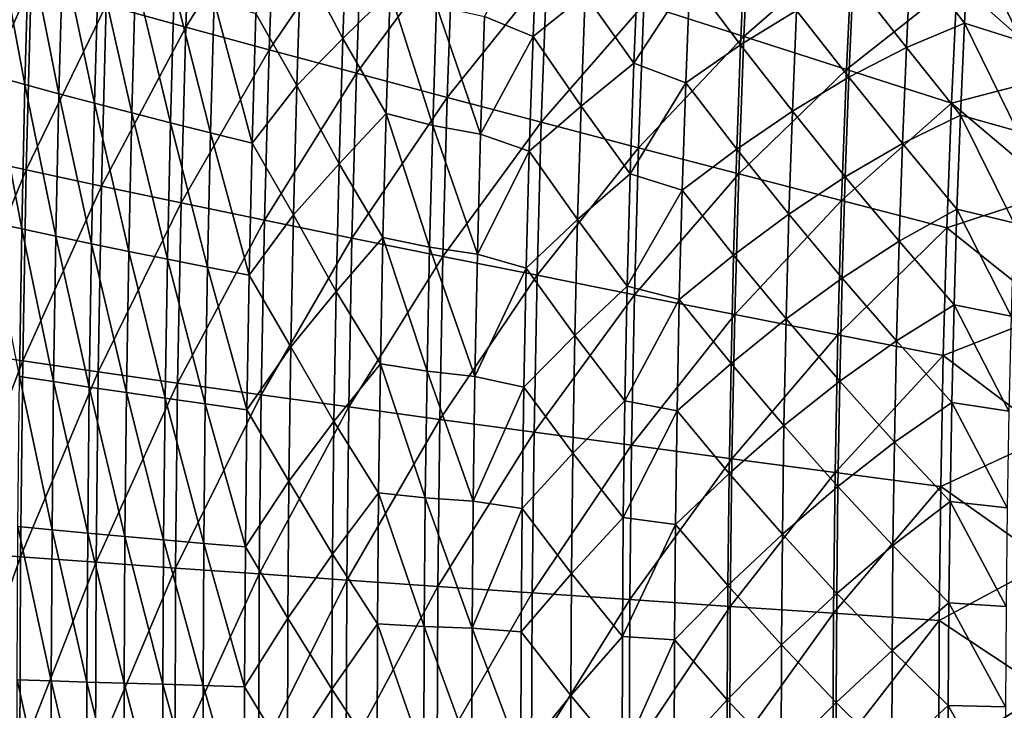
# Model space of a CAD drawing. Header units: millimetres. Extents: x -300 to 300, y -500 to 500.
# Tile 394 of 656: x -256 to -169, y 4 to 66. Entities that reach past the tile are written whole.
import ezdxf

# ---------------------------------------------------------------- set-up
doc = ezdxf.new("R2010")
doc.units = ezdxf.units.MM
doc.header["$LTSCALE"] = 81.481481
doc.layers.add('20', color=7, linetype='CONTINUOUS')
doc.layers.add('22', color=7, linetype='CONTINUOUS')

msp = doc.modelspace()

# ---------------------------------------------------------------- linework, layer by layer
at = {"layer": '20', "color": 7, "linetype": 'CONTINUOUS'}
for points in [[(-241.262, 64.895, 54.519), (-240.714, 80.107, 54.579), (-248.322, 66.847, 52.126), (-241.262, 64.895, 54.519)], [(-241.262, 64.895, 54.519), (-233.311, 77.624, 56.816), (-240.714, 80.107, 54.579), (-241.262, 64.895, 54.519)], [(-233.847, 62.877, 56.757), (-233.311, 77.624, 56.816), (-241.262, 64.895, 54.519), (-233.847, 62.877, 56.757)], [(-233.847, 62.877, 56.757), (-225.574, 75.06, 58.903), (-233.311, 77.624, 56.816), (-233.847, 62.877, 56.757)], [(-191.669, 64.048, 65.854), (-191.109, 75.936, 65.912), (-200.55, 66.909, 64.316), (-191.669, 64.048, 65.854)], [(-191.669, 64.048, 65.854), (-182.014, 72.47, 67.322), (-191.109, 75.936, 65.912), (-191.669, 64.048, 65.854)], [(-226.096, 60.794, 58.845), (-225.574, 75.06, 58.903), (-233.847, 62.877, 56.757), (-226.096, 60.794, 58.845)], [(-226.096, 60.794, 58.845), (-217.522, 72.417, 60.846), (-225.574, 75.06, 58.903), (-226.096, 60.794, 58.845)], [(-218.029, 58.648, 60.79), (-217.522, 72.417, 60.846), (-226.096, 60.794, 58.845), (-218.029, 58.648, 60.79)], [(-218.029, 58.648, 60.79), (-209.174, 69.7, 62.648), (-217.522, 72.417, 60.846), (-218.029, 58.648, 60.79)], [(-182.549, 61.119, 67.266), (-182.014, 72.47, 67.322), (-191.669, 64.048, 65.854), (-182.549, 61.119, 67.266)], [(-182.549, 61.119, 67.266), (-172.701, 68.926, 68.611), (-182.014, 72.47, 67.322), (-182.549, 61.119, 67.266)], [(-261.743, 53.589, 46.811), (-255.008, 68.729, 49.574), (-261.301, 70.541, 46.858), (-261.743, 53.589, 46.811)], [(-163.42, 60.696, 69.762), (-162.882, 70.878, 69.814), (-172.701, 68.926, 68.611), (-163.42, 60.696, 69.762)], [(-209.665, 56.441, 62.594), (-209.174, 69.7, 62.648), (-218.029, 58.648, 60.79), (-209.665, 56.441, 62.594)], [(-209.665, 56.441, 62.594), (-200.55, 66.909, 64.316), (-209.174, 69.7, 62.648), (-209.665, 56.441, 62.594)], [(-255.445, 52.206, 49.526), (-255.008, 68.729, 49.574), (-261.743, 53.589, 46.811), (-255.445, 52.206, 49.526)], [(-255.445, 52.206, 49.526), (-248.322, 66.847, 52.126), (-255.008, 68.729, 49.574), (-255.445, 52.206, 49.526)], [(-173.211, 58.126, 68.559), (-172.701, 68.926, 68.611), (-182.549, 61.119, 67.266), (-173.211, 58.126, 68.559)], [(-173.211, 58.126, 68.559), (-163.42, 60.696, 69.762), (-172.701, 68.926, 68.611), (-173.211, 58.126, 68.559)], [(-248.752, 50.77, 52.078), (-248.322, 66.847, 52.126), (-255.445, 52.206, 49.526), (-248.752, 50.77, 52.078)], [(-248.752, 50.77, 52.078), (-241.262, 64.895, 54.519), (-248.322, 66.847, 52.126), (-248.752, 50.77, 52.078)], [(-201.023, 54.177, 64.264), (-200.55, 66.909, 64.316), (-209.665, 56.441, 62.594), (-201.023, 54.177, 64.264)], [(-201.023, 54.177, 64.264), (-191.669, 64.048, 65.854), (-200.55, 66.909, 64.316), (-201.023, 54.177, 64.264)], [(-241.684, 49.282, 54.471), (-241.262, 64.895, 54.519), (-248.752, 50.77, 52.078), (-241.684, 49.282, 54.471)], [(-241.684, 49.282, 54.471), (-233.847, 62.877, 56.757), (-241.262, 64.895, 54.519), (-241.684, 49.282, 54.471)], [(-192.123, 51.856, 65.805), (-191.669, 64.048, 65.854), (-201.023, 54.177, 64.264), (-192.123, 51.856, 65.805)], [(-192.123, 51.856, 65.805), (-182.549, 61.119, 67.266), (-191.669, 64.048, 65.854), (-192.123, 51.856, 65.805)], [(-234.259, 47.744, 56.71), (-233.847, 62.877, 56.757), (-241.684, 49.282, 54.471), (-234.259, 47.744, 56.71)], [(-234.259, 47.744, 56.71), (-226.096, 60.794, 58.845), (-233.847, 62.877, 56.757), (-234.259, 47.744, 56.71)], [(-226.498, 46.158, 58.8), (-226.096, 60.794, 58.845), (-234.259, 47.744, 56.71), (-226.498, 46.158, 58.8)], [(-226.498, 46.158, 58.8), (-218.029, 58.648, 60.79), (-226.096, 60.794, 58.845), (-226.498, 46.158, 58.8)], [(-182.984, 49.481, 67.22), (-182.549, 61.119, 67.266), (-192.123, 51.856, 65.805), (-182.984, 49.481, 67.22)], [(-182.984, 49.481, 67.22), (-173.211, 58.126, 68.559), (-182.549, 61.119, 67.266), (-182.984, 49.481, 67.22)], [(-163.866, 50.254, 69.717), (-163.42, 60.696, 69.762), (-173.211, 58.126, 68.559), (-163.866, 50.254, 69.717)], [(-218.419, 44.524, 60.745), (-218.029, 58.648, 60.79), (-226.498, 46.158, 58.8), (-218.419, 44.524, 60.745)], [(-218.419, 44.524, 60.745), (-209.665, 56.441, 62.594), (-218.029, 58.648, 60.79), (-218.419, 44.524, 60.745)], [(-173.625, 47.054, 68.516), (-173.211, 58.126, 68.559), (-182.984, 49.481, 67.22), (-173.625, 47.054, 68.516)], [(-173.625, 47.054, 68.516), (-163.866, 50.254, 69.717), (-173.211, 58.126, 68.559), (-173.625, 47.054, 68.516)], [(-210.043, 42.845, 62.551), (-209.665, 56.441, 62.594), (-218.419, 44.524, 60.745), (-210.043, 42.845, 62.551)], [(-210.043, 42.845, 62.551), (-201.023, 54.177, 64.264), (-209.665, 56.441, 62.594), (-210.043, 42.845, 62.551)], [(-262.055, 36.184, 46.776), (-255.445, 52.206, 49.526), (-261.743, 53.589, 46.811), (-262.055, 36.184, 46.776)], [(-201.388, 41.122, 64.223), (-201.023, 54.177, 64.264), (-210.043, 42.845, 62.551), (-201.388, 41.122, 64.223)], [(-201.388, 41.122, 64.223), (-192.123, 51.856, 65.805), (-201.023, 54.177, 64.264), (-201.388, 41.122, 64.223)], [(-255.753, 35.246, 49.491), (-255.445, 52.206, 49.526), (-262.055, 36.184, 46.776), (-255.753, 35.246, 49.491)], [(-255.753, 35.246, 49.491), (-248.752, 50.77, 52.078), (-255.445, 52.206, 49.526), (-255.753, 35.246, 49.491)], [(-192.473, 39.357, 65.766), (-192.123, 51.856, 65.805), (-201.388, 41.122, 64.223), (-192.473, 39.357, 65.766)], [(-192.473, 39.357, 65.766), (-182.984, 49.481, 67.22), (-192.123, 51.856, 65.805), (-192.473, 39.357, 65.766)], [(-249.056, 34.273, 52.043), (-248.752, 50.77, 52.078), (-255.753, 35.246, 49.491), (-249.056, 34.273, 52.043)], [(-249.056, 34.273, 52.043), (-241.684, 49.282, 54.471), (-248.752, 50.77, 52.078), (-249.056, 34.273, 52.043)], [(-164.219, 39.551, 69.681), (-163.866, 50.254, 69.717), (-173.625, 47.054, 68.516), (-164.219, 39.551, 69.681)], [(-241.982, 33.265, 54.436), (-241.684, 49.282, 54.471), (-249.056, 34.273, 52.043), (-241.982, 33.265, 54.436)], [(-241.982, 33.265, 54.436), (-234.259, 47.744, 56.71), (-241.684, 49.282, 54.471), (-241.982, 33.265, 54.436)], [(-183.319, 37.552, 67.184), (-182.984, 49.481, 67.22), (-192.473, 39.357, 65.766), (-183.319, 37.552, 67.184)], [(-183.319, 37.552, 67.184), (-173.625, 47.054, 68.516), (-182.984, 49.481, 67.22), (-183.319, 37.552, 67.184)], [(-234.551, 32.223, 56.676), (-234.259, 47.744, 56.71), (-241.982, 33.265, 54.436), (-234.551, 32.223, 56.676)], [(-234.551, 32.223, 56.676), (-226.498, 46.158, 58.8), (-234.259, 47.744, 56.71), (-234.551, 32.223, 56.676)], [(-173.944, 35.707, 68.482), (-173.625, 47.054, 68.516), (-183.319, 37.552, 67.184), (-173.944, 35.707, 68.482)], [(-173.944, 35.707, 68.482), (-164.219, 39.551, 69.681), (-173.625, 47.054, 68.516), (-173.944, 35.707, 68.482)], [(-226.783, 31.149, 58.766), (-226.498, 46.158, 58.8), (-234.551, 32.223, 56.676), (-226.783, 31.149, 58.766)], [(-226.783, 31.149, 58.766), (-218.419, 44.524, 60.745), (-226.498, 46.158, 58.8), (-226.783, 31.149, 58.766)], [(-218.696, 30.044, 60.713), (-218.419, 44.524, 60.745), (-226.783, 31.149, 58.766), (-218.696, 30.044, 60.713)], [(-218.696, 30.044, 60.713), (-210.043, 42.845, 62.551), (-218.419, 44.524, 60.745), (-218.696, 30.044, 60.713)], [(-210.311, 28.908, 62.52), (-210.043, 42.845, 62.551), (-218.696, 30.044, 60.713), (-210.311, 28.908, 62.52)], [(-210.311, 28.908, 62.52), (-201.388, 41.122, 64.223), (-210.043, 42.845, 62.551), (-210.311, 28.908, 62.52)], [(-201.646, 27.743, 64.193), (-201.388, 41.122, 64.223), (-210.311, 28.908, 62.52), (-201.646, 27.743, 64.193)], [(-201.646, 27.743, 64.193), (-192.473, 39.357, 65.766), (-201.388, 41.122, 64.223), (-201.646, 27.743, 64.193)], [(-164.482, 28.584, 69.653), (-164.219, 39.551, 69.681), (-173.944, 35.707, 68.482), (-164.482, 28.584, 69.653)], [(-192.722, 26.55, 65.737), (-192.473, 39.357, 65.766), (-201.646, 27.743, 64.193), (-192.722, 26.55, 65.737)], [(-192.722, 26.55, 65.737), (-183.319, 37.552, 67.184), (-192.473, 39.357, 65.766), (-192.722, 26.55, 65.737)], [(-183.557, 25.33, 67.157), (-183.319, 37.552, 67.184), (-192.722, 26.55, 65.737), (-183.557, 25.33, 67.157)], [(-183.557, 25.33, 67.157), (-173.944, 35.707, 68.482), (-183.319, 37.552, 67.184), (-183.557, 25.33, 67.157)], [(-262.24, 18.323, 46.755), (-255.753, 35.246, 49.491), (-262.055, 36.184, 46.776), (-262.24, 18.323, 46.755)], [(-255.937, 17.846, 49.47), (-255.753, 35.246, 49.491), (-262.24, 18.323, 46.755), (-255.937, 17.846, 49.47)], [(-255.937, 17.846, 49.47), (-249.056, 34.273, 52.043), (-255.753, 35.246, 49.491), (-255.937, 17.846, 49.47)], [(-174.171, 24.084, 68.457), (-173.944, 35.707, 68.482), (-183.557, 25.33, 67.157), (-174.171, 24.084, 68.457)], [(-174.171, 24.084, 68.457), (-164.482, 28.584, 69.653), (-173.944, 35.707, 68.482), (-174.171, 24.084, 68.457)], [(-249.236, 17.351, 52.022), (-249.056, 34.273, 52.043), (-255.937, 17.846, 49.47), (-249.236, 17.351, 52.022)], [(-249.236, 17.351, 52.022), (-241.982, 33.265, 54.436), (-249.056, 34.273, 52.043), (-249.236, 17.351, 52.022)], [(-242.159, 16.839, 54.415), (-241.982, 33.265, 54.436), (-249.236, 17.351, 52.022), (-242.159, 16.839, 54.415)], [(-242.159, 16.839, 54.415), (-234.551, 32.223, 56.676), (-241.982, 33.265, 54.436), (-242.159, 16.839, 54.415)], [(-234.725, 16.31, 56.655), (-234.551, 32.223, 56.676), (-242.159, 16.839, 54.415), (-234.725, 16.31, 56.655)], [(-234.725, 16.31, 56.655), (-226.783, 31.149, 58.766), (-234.551, 32.223, 56.676), (-234.725, 16.31, 56.655)], [(-226.952, 15.764, 58.746), (-226.783, 31.149, 58.766), (-234.725, 16.31, 56.655), (-226.952, 15.764, 58.746)], [(-226.952, 15.764, 58.746), (-218.696, 30.044, 60.713), (-226.783, 31.149, 58.766), (-226.952, 15.764, 58.746)], [(-218.86, 15.204, 60.693), (-218.696, 30.044, 60.713), (-226.952, 15.764, 58.746), (-218.86, 15.204, 60.693)], [(-218.86, 15.204, 60.693), (-210.311, 28.908, 62.52), (-218.696, 30.044, 60.713), (-218.86, 15.204, 60.693)], [(-210.47, 14.627, 62.501), (-210.311, 28.908, 62.52), (-218.86, 15.204, 60.693), (-210.47, 14.627, 62.501)], [(-210.47, 14.627, 62.501), (-201.646, 27.743, 64.193), (-210.311, 28.908, 62.52), (-210.47, 14.627, 62.501)], [(-164.656, 17.352, 69.634), (-164.482, 28.584, 69.653), (-174.171, 24.084, 68.457), (-164.656, 17.352, 69.634)], [(-201.8, 14.037, 64.175), (-201.646, 27.743, 64.193), (-210.47, 14.627, 62.501), (-201.8, 14.037, 64.175)], [(-201.8, 14.037, 64.175), (-192.722, 26.55, 65.737), (-201.646, 27.743, 64.193), (-201.8, 14.037, 64.175)], [(-192.869, 13.432, 65.72), (-192.722, 26.55, 65.737), (-201.8, 14.037, 64.175), (-192.869, 13.432, 65.72)], [(-192.869, 13.432, 65.72), (-183.557, 25.33, 67.157), (-192.722, 26.55, 65.737), (-192.869, 13.432, 65.72)], [(-183.698, 12.814, 67.141), (-183.557, 25.33, 67.157), (-192.869, 13.432, 65.72), (-183.698, 12.814, 67.141)], [(-183.698, 12.814, 67.141), (-174.171, 24.084, 68.457), (-183.557, 25.33, 67.157), (-183.698, 12.814, 67.141)], [(-174.305, 12.182, 68.442), (-174.171, 24.084, 68.457), (-183.698, 12.814, 67.141), (-174.305, 12.182, 68.442)], [(-174.305, 12.182, 68.442), (-164.656, 17.352, 69.634), (-174.171, 24.084, 68.457), (-174.305, 12.182, 68.442)], [(-262.301, 0, 46.748), (-255.937, 17.846, 49.47), (-262.24, 18.323, 46.755), (-262.301, 0, 46.748)], [(-255.997, 0, 49.463), (-255.937, 17.846, 49.47), (-262.301, 0, 46.748), (-255.997, 0, 49.463)], [(-255.997, 0, 49.463), (-249.236, 17.351, 52.022), (-255.937, 17.846, 49.47), (-255.997, 0, 49.463)], [(-249.296, 0, 52.014), (-249.236, 17.351, 52.022), (-255.997, 0, 49.463), (-249.296, 0, 52.014)], [(-249.296, 0, 52.014), (-242.159, 16.839, 54.415), (-249.236, 17.351, 52.022), (-249.296, 0, 52.014)], [(-242.218, 0, 54.408), (-242.159, 16.839, 54.415), (-249.296, 0, 52.014), (-242.218, 0, 54.408)], [(-242.218, 0, 54.408), (-234.725, 16.31, 56.655), (-242.159, 16.839, 54.415), (-242.218, 0, 54.408)], [(-164.742, 5.851, 69.625), (-164.656, 17.352, 69.634), (-174.305, 12.182, 68.442), (-164.742, 5.851, 69.625)], [(-234.782, 0, 56.648), (-234.725, 16.31, 56.655), (-242.218, 0, 54.408), (-234.782, 0, 56.648)], [(-234.782, 0, 56.648), (-226.952, 15.764, 58.746), (-234.725, 16.31, 56.655), (-234.782, 0, 56.648)], [(-227.008, 0, 58.739), (-226.952, 15.764, 58.746), (-234.782, 0, 56.648), (-227.008, 0, 58.739)], [(-227.008, 0, 58.739), (-218.86, 15.204, 60.693), (-226.952, 15.764, 58.746), (-227.008, 0, 58.739)], [(-218.915, 0, 60.686), (-218.86, 15.204, 60.693), (-227.008, 0, 58.739), (-218.915, 0, 60.686)], [(-218.915, 0, 60.686), (-210.47, 14.627, 62.501), (-218.86, 15.204, 60.693), (-218.915, 0, 60.686)], [(-210.523, 0, 62.494), (-210.47, 14.627, 62.501), (-218.915, 0, 60.686), (-210.523, 0, 62.494)], [(-210.523, 0, 62.494), (-201.8, 14.037, 64.175), (-210.47, 14.627, 62.501), (-210.523, 0, 62.494)], [(-201.851, 0, 64.169), (-201.8, 14.037, 64.175), (-210.523, 0, 62.494), (-201.851, 0, 64.169)], [(-201.851, 0, 64.169), (-192.869, 13.432, 65.72), (-201.8, 14.037, 64.175), (-201.851, 0, 64.169)], [(-192.918, 0, 65.714), (-192.869, 13.432, 65.72), (-201.851, 0, 64.169), (-192.918, 0, 65.714)], [(-192.918, 0, 65.714), (-183.698, 12.814, 67.141), (-192.869, 13.432, 65.72), (-192.918, 0, 65.714)], [(-183.745, 0, 67.135), (-183.698, 12.814, 67.141), (-192.918, 0, 65.714), (-183.745, 0, 67.135)], [(-183.745, 0, 67.135), (-174.305, 12.182, 68.442), (-183.698, 12.814, 67.141), (-183.745, 0, 67.135)], [(-174.35, 0, 68.437), (-174.305, 12.182, 68.442), (-183.745, 0, 67.135), (-174.35, 0, 68.437)], [(-174.35, 0, 68.437), (-164.742, 5.851, 69.625), (-174.305, 12.182, 68.442), (-174.35, 0, 68.437)], [(-164.742, -5.851, 69.625), (-164.742, 5.851, 69.625), (-174.35, 0, 68.437), (-164.742, -5.851, 69.625)]]:
    msp.add_3dface(points, dxfattribs=at)
at = {"layer": '22', "color": 7, "linetype": 'CONTINUOUS'}
for points in [[(-231.033, 70.976, 41.91), (-226.925, 74.805, 43.04), (-227.317, 63.889, 42.998), (-231.033, 70.976, 41.91)], [(-226.925, 74.805, 43.04), (-223.104, 68.039, 44.09), (-227.317, 63.889, 42.998), (-226.925, 74.805, 43.04)], [(-210, 74.04, 47.132), (-210.399, 64.047, 47.089), (-214.718, 65.851, 46.128), (-210, 74.04, 47.132)], [(-210, 74.04, 47.132), (-205.771, 67.785, 48.037), (-210.399, 64.047, 47.089), (-210, 74.04, 47.132)], [(-258.447, 60.606, 31.71), (-258.1, 73.357, 31.744), (-255.564, 59.801, 33.091), (-258.447, 60.606, 31.71)], [(-255.564, 59.801, 33.091), (-258.1, 73.357, 31.744), (-255.218, 72.386, 33.125), (-255.564, 59.801, 33.091)], [(-171.637, 73.297, 53.614), (-172.055, 65.257, 53.573), (-176.817, 71.444, 52.914), (-171.637, 73.297, 53.614)], [(-171.637, 73.297, 53.614), (-166.997, 63.649, 54.222), (-172.055, 65.257, 53.573), (-171.637, 73.297, 53.614)], [(-166.588, 71.49, 54.262), (-166.997, 63.649, 54.222), (-171.637, 73.297, 53.614), (-166.588, 71.49, 54.262)], [(-255.564, 59.801, 33.091), (-255.218, 72.386, 33.125), (-252.537, 58.977, 34.441), (-255.564, 59.801, 33.091)], [(-252.537, 58.977, 34.441), (-255.218, 72.386, 33.125), (-252.192, 71.393, 34.476), (-252.537, 58.977, 34.441)], [(-191.55, 72.4, 50.646), (-191.95, 63.318, 50.603), (-196.454, 69.312, 49.804), (-191.55, 72.4, 50.646)], [(-191.55, 72.4, 50.646), (-186.983, 66.385, 51.409), (-191.95, 63.318, 50.603), (-191.55, 72.4, 50.646)], [(-252.537, 58.977, 34.441), (-252.192, 71.393, 34.476), (-249.368, 58.134, 35.761), (-252.537, 58.977, 34.441)], [(-249.368, 58.134, 35.761), (-252.192, 71.393, 34.476), (-249.026, 70.376, 35.796), (-249.368, 58.134, 35.761)], [(-231.399, 59.706, 41.87), (-235.042, 66.092, 40.741), (-231.033, 70.976, 41.91), (-231.399, 59.706, 41.87)], [(-231.399, 59.706, 41.87), (-231.033, 70.976, 41.91), (-227.317, 63.889, 42.998), (-231.399, 59.706, 41.87)], [(-201.04, 71.309, 48.951), (-201.429, 61.684, 48.909), (-205.771, 67.785, 48.037), (-201.04, 71.309, 48.951)], [(-201.04, 71.309, 48.951), (-196.454, 69.312, 49.804), (-201.429, 61.684, 48.909), (-201.04, 71.309, 48.951)], [(-176.817, 71.444, 52.914), (-177.221, 63.08, 52.873), (-181.936, 69.114, 52.179), (-176.817, 71.444, 52.914)], [(-176.817, 71.444, 52.914), (-172.055, 65.257, 53.573), (-177.221, 63.08, 52.873), (-176.817, 71.444, 52.914)], [(-249.368, 58.134, 35.761), (-249.026, 70.376, 35.796), (-246.064, 57.273, 37.048), (-249.368, 58.134, 35.761)], [(-246.064, 57.273, 37.048), (-249.026, 70.376, 35.796), (-245.723, 69.338, 37.084), (-246.064, 57.273, 37.048)], [(-246.064, 57.273, 37.048), (-245.723, 69.338, 37.084), (-242.627, 56.394, 38.302), (-246.064, 57.273, 37.048)], [(-242.627, 56.394, 38.302), (-245.723, 69.338, 37.084), (-242.289, 68.277, 38.338), (-242.627, 56.394, 38.302)], [(-196.454, 69.312, 49.804), (-196.83, 59.95, 49.763), (-201.429, 61.684, 48.909), (-196.454, 69.312, 49.804)], [(-196.454, 69.312, 49.804), (-191.95, 63.318, 50.603), (-196.83, 59.95, 49.763), (-196.454, 69.312, 49.804)], [(-242.627, 56.394, 38.302), (-242.289, 68.277, 38.338), (-239.062, 55.497, 39.521), (-242.627, 56.394, 38.302)], [(-239.062, 55.497, 39.521), (-242.289, 68.277, 38.338), (-238.727, 67.195, 39.557), (-239.062, 55.497, 39.521)], [(-181.936, 69.114, 52.179), (-182.321, 60.442, 52.139), (-186.983, 66.385, 51.409), (-181.936, 69.114, 52.179)], [(-181.936, 69.114, 52.179), (-177.221, 63.08, 52.873), (-182.321, 60.442, 52.139), (-181.936, 69.114, 52.179)], [(-223.104, 68.039, 44.09), (-223.457, 57.226, 44.051), (-227.317, 63.889, 42.998), (-223.104, 68.039, 44.09)], [(-223.104, 68.039, 44.09), (-219.317, 56.157, 45.088), (-223.457, 57.226, 44.051), (-223.104, 68.039, 44.09)], [(-218.969, 66.771, 45.127), (-219.317, 56.157, 45.088), (-223.104, 68.039, 44.09), (-218.969, 66.771, 45.127)], [(-205.771, 67.785, 48.037), (-206.134, 57.882, 47.998), (-210.399, 64.047, 47.089), (-205.771, 67.785, 48.037)], [(-205.771, 67.785, 48.037), (-201.429, 61.684, 48.909), (-206.134, 57.882, 47.998), (-205.771, 67.785, 48.037)], [(-239.062, 55.497, 39.521), (-238.727, 67.195, 39.557), (-235.373, 54.584, 40.704), (-239.062, 55.497, 39.521)], [(-235.373, 54.584, 40.704), (-238.727, 67.195, 39.557), (-235.042, 66.092, 40.741), (-235.373, 54.584, 40.704)], [(-218.969, 66.771, 45.127), (-215.065, 55.384, 46.089), (-219.317, 56.157, 45.088), (-218.969, 66.771, 45.127)], [(-214.718, 65.851, 46.128), (-215.065, 55.384, 46.089), (-218.969, 66.771, 45.127), (-214.718, 65.851, 46.128)], [(-235.373, 54.584, 40.704), (-235.042, 66.092, 40.741), (-231.399, 59.706, 41.87), (-235.373, 54.584, 40.704)], [(-214.718, 65.851, 46.128), (-210.399, 64.047, 47.089), (-215.065, 55.384, 46.089), (-214.718, 65.851, 46.128)], [(-186.983, 66.385, 51.409), (-187.348, 57.417, 51.37), (-191.95, 63.318, 50.603), (-186.983, 66.385, 51.409)], [(-186.983, 66.385, 51.409), (-182.321, 60.442, 52.139), (-187.348, 57.417, 51.37), (-186.983, 66.385, 51.409)], [(-172.055, 65.257, 53.573), (-172.418, 57.063, 53.535), (-177.221, 63.08, 52.873), (-172.055, 65.257, 53.573)], [(-172.055, 65.257, 53.573), (-167.353, 55.657, 54.186), (-172.418, 57.063, 53.535), (-172.055, 65.257, 53.573)], [(-166.997, 63.649, 54.222), (-167.353, 55.657, 54.186), (-172.055, 65.257, 53.573), (-166.997, 63.649, 54.222)], [(-231.399, 59.706, 41.87), (-227.317, 63.889, 42.998), (-227.641, 52.76, 42.961), (-231.399, 59.706, 41.87)], [(-227.317, 63.889, 42.998), (-223.457, 57.226, 44.051), (-227.641, 52.76, 42.961), (-227.317, 63.889, 42.998)], [(-210.399, 64.047, 47.089), (-210.734, 53.861, 47.052), (-215.065, 55.384, 46.089), (-210.399, 64.047, 47.089)], [(-210.399, 64.047, 47.089), (-206.134, 57.882, 47.998), (-210.734, 53.861, 47.052), (-210.399, 64.047, 47.089)], [(-191.95, 63.318, 50.603), (-192.292, 54.061, 50.567), (-196.83, 59.95, 49.763), (-191.95, 63.318, 50.603)], [(-191.95, 63.318, 50.603), (-187.348, 57.417, 51.37), (-192.292, 54.061, 50.567), (-191.95, 63.318, 50.603)], [(-177.221, 63.08, 52.873), (-177.568, 54.555, 52.837), (-182.321, 60.442, 52.139), (-177.221, 63.08, 52.873)], [(-177.221, 63.08, 52.873), (-172.418, 57.063, 53.535), (-177.568, 54.555, 52.837), (-177.221, 63.08, 52.873)], [(-201.429, 61.684, 48.909), (-201.757, 51.873, 48.873), (-206.134, 57.882, 47.998), (-201.429, 61.684, 48.909)], [(-201.429, 61.684, 48.909), (-196.83, 59.95, 49.763), (-201.757, 51.873, 48.873), (-201.429, 61.684, 48.909)], [(-258.722, 47.596, 31.683), (-258.447, 60.606, 31.71), (-255.839, 46.961, 33.063), (-258.722, 47.596, 31.683)], [(-255.839, 46.961, 33.063), (-258.447, 60.606, 31.71), (-255.564, 59.801, 33.091), (-255.839, 46.961, 33.063)], [(-182.321, 60.442, 52.139), (-182.65, 51.605, 52.104), (-187.348, 57.417, 51.37), (-182.321, 60.442, 52.139)], [(-182.321, 60.442, 52.139), (-177.568, 54.555, 52.837), (-182.65, 51.605, 52.104), (-182.321, 60.442, 52.139)], [(-255.839, 46.961, 33.063), (-255.564, 59.801, 33.091), (-252.81, 46.311, 34.413), (-255.839, 46.961, 33.063)], [(-252.81, 46.311, 34.413), (-255.564, 59.801, 33.091), (-252.537, 58.977, 34.441), (-252.81, 46.311, 34.413)], [(-231.697, 48.214, 41.836), (-235.373, 54.584, 40.704), (-231.399, 59.706, 41.87), (-231.697, 48.214, 41.836)], [(-231.697, 48.214, 41.836), (-231.399, 59.706, 41.87), (-227.641, 52.76, 42.961), (-231.697, 48.214, 41.836)], [(-196.83, 59.95, 49.763), (-197.147, 50.41, 49.728), (-201.757, 51.873, 48.873), (-196.83, 59.95, 49.763)], [(-196.83, 59.95, 49.763), (-192.292, 54.061, 50.567), (-197.147, 50.41, 49.728), (-196.83, 59.95, 49.763)], [(-252.81, 46.311, 34.413), (-252.537, 58.977, 34.441), (-249.641, 45.647, 35.732), (-252.81, 46.311, 34.413)], [(-249.641, 45.647, 35.732), (-252.537, 58.977, 34.441), (-249.368, 58.134, 35.761), (-249.641, 45.647, 35.732)], [(-249.641, 45.647, 35.732), (-249.368, 58.134, 35.761), (-246.334, 44.969, 37.018), (-249.641, 45.647, 35.732)], [(-246.334, 44.969, 37.018), (-249.368, 58.134, 35.761), (-246.064, 57.273, 37.048), (-246.334, 44.969, 37.018)], [(-206.134, 57.882, 47.998), (-206.434, 47.79, 47.964), (-210.734, 53.861, 47.052), (-206.134, 57.882, 47.998)], [(-206.134, 57.882, 47.998), (-201.757, 51.873, 48.873), (-206.434, 47.79, 47.964), (-206.134, 57.882, 47.998)], [(-246.334, 44.969, 37.018), (-246.064, 57.273, 37.048), (-242.895, 44.276, 38.272), (-246.334, 44.969, 37.018)], [(-242.895, 44.276, 38.272), (-246.064, 57.273, 37.048), (-242.627, 56.394, 38.302), (-242.895, 44.276, 38.272)], [(-223.457, 57.226, 44.051), (-223.743, 46.203, 44.019), (-227.641, 52.76, 42.961), (-223.457, 57.226, 44.051)], [(-223.457, 57.226, 44.051), (-219.6, 45.339, 45.056), (-223.743, 46.203, 44.019), (-223.457, 57.226, 44.051)], [(-219.317, 56.157, 45.088), (-219.6, 45.339, 45.056), (-223.457, 57.226, 44.051), (-219.317, 56.157, 45.088)], [(-187.348, 57.417, 51.37), (-187.654, 48.279, 51.337), (-192.292, 54.061, 50.567), (-187.348, 57.417, 51.37)], [(-187.348, 57.417, 51.37), (-182.65, 51.605, 52.104), (-187.654, 48.279, 51.337), (-187.348, 57.417, 51.37)], [(-172.418, 57.063, 53.535), (-172.728, 48.714, 53.503), (-177.568, 54.555, 52.837), (-172.418, 57.063, 53.535)], [(-172.418, 57.063, 53.535), (-167.657, 47.515, 54.155), (-172.728, 48.714, 53.503), (-172.418, 57.063, 53.535)], [(-167.353, 55.657, 54.186), (-167.657, 47.515, 54.155), (-172.418, 57.063, 53.535), (-167.353, 55.657, 54.186)], [(-242.895, 44.276, 38.272), (-242.627, 56.394, 38.302), (-239.328, 43.57, 39.491), (-242.895, 44.276, 38.272)], [(-239.328, 43.57, 39.491), (-242.627, 56.394, 38.302), (-239.062, 55.497, 39.521), (-239.328, 43.57, 39.491)], [(-219.317, 56.157, 45.088), (-215.346, 44.716, 46.057), (-219.6, 45.339, 45.056), (-219.317, 56.157, 45.088)], [(-215.065, 55.384, 46.089), (-215.346, 44.716, 46.057), (-219.317, 56.157, 45.088), (-215.065, 55.384, 46.089)], [(-239.328, 43.57, 39.491), (-239.062, 55.497, 39.521), (-235.637, 42.851, 40.675), (-239.328, 43.57, 39.491)], [(-235.637, 42.851, 40.675), (-239.062, 55.497, 39.521), (-235.373, 54.584, 40.704), (-235.637, 42.851, 40.675)], [(-215.065, 55.384, 46.089), (-210.734, 53.861, 47.052), (-215.346, 44.716, 46.057), (-215.065, 55.384, 46.089)], [(-235.637, 42.851, 40.675), (-235.373, 54.584, 40.704), (-231.697, 48.214, 41.836), (-235.637, 42.851, 40.675)], [(-177.568, 54.555, 52.837), (-177.861, 45.87, 52.805), (-182.65, 51.605, 52.104), (-177.568, 54.555, 52.837)], [(-177.568, 54.555, 52.837), (-172.728, 48.714, 53.503), (-177.861, 45.87, 52.805), (-177.568, 54.555, 52.837)], [(-210.734, 53.861, 47.052), (-211.007, 43.48, 47.021), (-215.346, 44.716, 46.057), (-210.734, 53.861, 47.052)], [(-210.734, 53.861, 47.052), (-206.434, 47.79, 47.964), (-211.007, 43.48, 47.021), (-210.734, 53.861, 47.052)], [(-192.292, 54.061, 50.567), (-192.575, 44.63, 50.535), (-197.147, 50.41, 49.728), (-192.292, 54.061, 50.567)], [(-192.292, 54.061, 50.567), (-187.654, 48.279, 51.337), (-192.575, 44.63, 50.535), (-192.292, 54.061, 50.567)], [(-231.697, 48.214, 41.836), (-227.641, 52.76, 42.961), (-227.899, 41.416, 42.932), (-231.697, 48.214, 41.836)], [(-227.641, 52.76, 42.961), (-223.743, 46.203, 44.019), (-227.899, 41.416, 42.932), (-227.641, 52.76, 42.961)], [(-201.757, 51.873, 48.873), (-202.023, 41.876, 48.843), (-206.434, 47.79, 47.964), (-201.757, 51.873, 48.873)], [(-201.757, 51.873, 48.873), (-197.147, 50.41, 49.728), (-202.023, 41.876, 48.843), (-201.757, 51.873, 48.873)], [(-182.65, 51.605, 52.104), (-182.922, 42.6, 52.074), (-187.654, 48.279, 51.337), (-182.65, 51.605, 52.104)], [(-182.65, 51.605, 52.104), (-177.861, 45.87, 52.805), (-182.922, 42.6, 52.074), (-182.65, 51.605, 52.104)], [(-197.147, 50.41, 49.728), (-197.405, 40.69, 49.699), (-202.023, 41.876, 48.843), (-197.147, 50.41, 49.728)], [(-197.147, 50.41, 49.728), (-192.575, 44.63, 50.535), (-197.405, 40.69, 49.699), (-197.147, 50.41, 49.728)], [(-231.927, 36.499, 41.81), (-235.637, 42.851, 40.675), (-231.697, 48.214, 41.836), (-231.927, 36.499, 41.81)], [(-231.927, 36.499, 41.81), (-231.697, 48.214, 41.836), (-227.899, 41.416, 42.932), (-231.927, 36.499, 41.81)], [(-187.654, 48.279, 51.337), (-187.904, 38.969, 51.309), (-192.575, 44.63, 50.535), (-187.654, 48.279, 51.337)], [(-187.654, 48.279, 51.337), (-182.922, 42.6, 52.074), (-187.904, 38.969, 51.309), (-187.654, 48.279, 51.337)], [(-172.728, 48.714, 53.503), (-172.985, 40.21, 53.476), (-177.861, 45.87, 52.805), (-172.728, 48.714, 53.503)], [(-172.728, 48.714, 53.503), (-167.909, 39.22, 54.128), (-172.985, 40.21, 53.476), (-172.728, 48.714, 53.503)], [(-167.657, 47.515, 54.155), (-167.909, 39.22, 54.128), (-172.728, 48.714, 53.503), (-167.657, 47.515, 54.155)], [(-256.044, 33.866, 33.041), (-258.722, 47.596, 31.683), (-255.839, 46.961, 33.063), (-256.044, 33.866, 33.041)], [(-206.434, 47.79, 47.964), (-206.673, 37.507, 47.937), (-211.007, 43.48, 47.021), (-206.434, 47.79, 47.964)], [(-206.434, 47.79, 47.964), (-202.023, 41.876, 48.843), (-206.673, 37.507, 47.937), (-206.434, 47.79, 47.964)], [(-256.044, 33.866, 33.041), (-255.839, 46.961, 33.063), (-253.014, 33.396, 34.391), (-256.044, 33.866, 33.041)], [(-253.014, 33.396, 34.391), (-255.839, 46.961, 33.063), (-252.81, 46.311, 34.413), (-253.014, 33.396, 34.391)], [(-253.014, 33.396, 34.391), (-252.81, 46.311, 34.413), (-249.843, 32.915, 35.709), (-253.014, 33.396, 34.391)], [(-249.843, 32.915, 35.709), (-252.81, 46.311, 34.413), (-249.641, 45.647, 35.732), (-249.843, 32.915, 35.709)], [(-249.843, 32.915, 35.709), (-249.641, 45.647, 35.732), (-246.535, 32.424, 36.996), (-249.843, 32.915, 35.709)], [(-246.535, 32.424, 36.996), (-249.641, 45.647, 35.732), (-246.334, 44.969, 37.018), (-246.535, 32.424, 36.996)], [(-223.743, 46.203, 44.019), (-223.965, 34.97, 43.993), (-227.899, 41.416, 42.932), (-223.743, 46.203, 44.019)], [(-223.743, 46.203, 44.019), (-219.818, 34.315, 45.031), (-223.965, 34.97, 43.993), (-223.743, 46.203, 44.019)], [(-219.6, 45.339, 45.056), (-219.818, 34.315, 45.031), (-223.743, 46.203, 44.019), (-219.6, 45.339, 45.056)], [(-177.861, 45.87, 52.805), (-178.099, 37.022, 52.78), (-182.922, 42.6, 52.074), (-177.861, 45.87, 52.805)], [(-177.861, 45.87, 52.805), (-172.985, 40.21, 53.476), (-178.099, 37.022, 52.78), (-177.861, 45.87, 52.805)], [(-246.535, 32.424, 36.996), (-246.334, 44.969, 37.018), (-243.095, 31.923, 38.249), (-246.535, 32.424, 36.996)], [(-243.095, 31.923, 38.249), (-246.334, 44.969, 37.018), (-242.895, 44.276, 38.272), (-243.095, 31.923, 38.249)], [(-219.6, 45.339, 45.056), (-215.564, 33.844, 46.032), (-219.818, 34.315, 45.031), (-219.6, 45.339, 45.056)], [(-215.346, 44.716, 46.057), (-215.564, 33.844, 46.032), (-219.6, 45.339, 45.056), (-215.346, 44.716, 46.057)], [(-215.346, 44.716, 46.057), (-211.007, 43.48, 47.021), (-215.564, 33.844, 46.032), (-215.346, 44.716, 46.057)], [(-192.575, 44.63, 50.535), (-192.8, 35.022, 50.51), (-197.405, 40.69, 49.699), (-192.575, 44.63, 50.535)], [(-192.575, 44.63, 50.535), (-187.904, 38.969, 51.309), (-192.8, 35.022, 50.51), (-192.575, 44.63, 50.535)], [(-243.095, 31.923, 38.249), (-242.895, 44.276, 38.272), (-239.526, 31.413, 39.469), (-243.095, 31.923, 38.249)], [(-239.526, 31.413, 39.469), (-242.895, 44.276, 38.272), (-239.328, 43.57, 39.491), (-239.526, 31.413, 39.469)], [(-239.526, 31.413, 39.469), (-239.328, 43.57, 39.491), (-235.833, 30.892, 40.652), (-239.526, 31.413, 39.469)], [(-235.833, 30.892, 40.652), (-239.328, 43.57, 39.491), (-235.637, 42.851, 40.675), (-235.833, 30.892, 40.652)], [(-211.007, 43.48, 47.021), (-211.218, 32.905, 46.996), (-215.564, 33.844, 46.032), (-211.007, 43.48, 47.021)], [(-211.007, 43.48, 47.021), (-206.673, 37.507, 47.937), (-211.218, 32.905, 46.996), (-211.007, 43.48, 47.021)], [(-235.833, 30.892, 40.652), (-235.637, 42.851, 40.675), (-231.927, 36.499, 41.81), (-235.833, 30.892, 40.652)], [(-182.922, 42.6, 52.074), (-183.139, 33.429, 52.05), (-187.904, 38.969, 51.309), (-182.922, 42.6, 52.074)], [(-182.922, 42.6, 52.074), (-178.099, 37.022, 52.78), (-183.139, 33.429, 52.05), (-182.922, 42.6, 52.074)], [(-231.927, 36.499, 41.81), (-227.899, 41.416, 42.932), (-228.091, 29.856, 42.91), (-231.927, 36.499, 41.81)], [(-227.899, 41.416, 42.932), (-223.965, 34.97, 43.993), (-228.091, 29.856, 42.91), (-227.899, 41.416, 42.932)], [(-202.023, 41.876, 48.843), (-202.229, 31.691, 48.819), (-206.673, 37.507, 47.937), (-202.023, 41.876, 48.843)], [(-202.023, 41.876, 48.843), (-197.405, 40.69, 49.699), (-202.229, 31.691, 48.819), (-202.023, 41.876, 48.843)], [(-197.405, 40.69, 49.699), (-197.605, 30.79, 49.677), (-202.229, 31.691, 48.819), (-197.405, 40.69, 49.699)], [(-197.405, 40.69, 49.699), (-192.8, 35.022, 50.51), (-197.605, 30.79, 49.677), (-197.405, 40.69, 49.699)], [(-172.985, 40.21, 53.476), (-173.189, 31.55, 53.454), (-178.099, 37.022, 52.78), (-172.985, 40.21, 53.476)], [(-172.985, 40.21, 53.476), (-168.109, 30.773, 54.107), (-173.189, 31.55, 53.454), (-172.985, 40.21, 53.476)], [(-167.909, 39.22, 54.128), (-168.109, 30.773, 54.107), (-172.985, 40.21, 53.476), (-167.909, 39.22, 54.128)], [(-187.904, 38.969, 51.309), (-188.097, 29.487, 51.287), (-192.8, 35.022, 50.51), (-187.904, 38.969, 51.309)], [(-187.904, 38.969, 51.309), (-183.139, 33.429, 52.05), (-188.097, 29.487, 51.287), (-187.904, 38.969, 51.309)], [(-206.673, 37.507, 47.937), (-206.851, 27.032, 47.916), (-211.218, 32.905, 46.996), (-206.673, 37.507, 47.937)], [(-206.673, 37.507, 47.937), (-202.229, 31.691, 48.819), (-206.851, 27.032, 47.916), (-206.673, 37.507, 47.937)], [(-178.099, 37.022, 52.78), (-178.283, 28.012, 52.759), (-183.139, 33.429, 52.05), (-178.099, 37.022, 52.78)], [(-178.099, 37.022, 52.78), (-173.189, 31.55, 53.454), (-178.283, 28.012, 52.759), (-178.099, 37.022, 52.78)], [(-232.091, 24.56, 41.791), (-235.833, 30.892, 40.652), (-231.927, 36.499, 41.81), (-232.091, 24.56, 41.791)], [(-232.091, 24.56, 41.791), (-231.927, 36.499, 41.81), (-228.091, 29.856, 42.91), (-232.091, 24.56, 41.791)], [(-192.8, 35.022, 50.51), (-192.968, 25.238, 50.491), (-197.605, 30.79, 49.677), (-192.8, 35.022, 50.51)], [(-192.8, 35.022, 50.51), (-188.097, 29.487, 51.287), (-192.968, 25.238, 50.491), (-192.8, 35.022, 50.51)], [(-223.965, 34.97, 43.993), (-224.122, 23.526, 43.975), (-228.091, 29.856, 42.91), (-223.965, 34.97, 43.993)], [(-223.965, 34.97, 43.993), (-219.973, 23.085, 45.012), (-224.122, 23.526, 43.975), (-223.965, 34.97, 43.993)], [(-219.818, 34.315, 45.031), (-219.973, 23.085, 45.012), (-223.965, 34.97, 43.993), (-219.818, 34.315, 45.031)], [(-219.818, 34.315, 45.031), (-215.719, 22.768, 46.014), (-219.973, 23.085, 45.012), (-219.818, 34.315, 45.031)], [(-215.564, 33.844, 46.032), (-215.719, 22.768, 46.014), (-219.818, 34.315, 45.031), (-215.564, 33.844, 46.032)], [(-256.179, 20.514, 33.027), (-256.044, 33.866, 33.041), (-253.149, 20.228, 34.376), (-256.179, 20.514, 33.027)], [(-253.149, 20.228, 34.376), (-256.044, 33.866, 33.041), (-253.014, 33.396, 34.391), (-253.149, 20.228, 34.376)], [(-253.149, 20.228, 34.376), (-253.014, 33.396, 34.391), (-249.977, 19.935, 35.694), (-253.149, 20.228, 34.376)], [(-249.977, 19.935, 35.694), (-253.014, 33.396, 34.391), (-249.843, 32.915, 35.709), (-249.977, 19.935, 35.694)], [(-215.564, 33.844, 46.032), (-211.218, 32.905, 46.996), (-215.719, 22.768, 46.014), (-215.564, 33.844, 46.032)], [(-183.139, 33.429, 52.05), (-183.3, 24.09, 52.032), (-188.097, 29.487, 51.287), (-183.139, 33.429, 52.05)], [(-183.139, 33.429, 52.05), (-178.283, 28.012, 52.759), (-183.3, 24.09, 52.032), (-183.139, 33.429, 52.05)], [(-249.977, 19.935, 35.694), (-249.843, 32.915, 35.709), (-246.669, 19.637, 36.981), (-249.977, 19.935, 35.694)], [(-246.669, 19.637, 36.981), (-249.843, 32.915, 35.709), (-246.535, 32.424, 36.996), (-246.669, 19.637, 36.981)], [(-246.669, 19.637, 36.981), (-246.535, 32.424, 36.996), (-243.227, 19.333, 38.234), (-246.669, 19.637, 36.981)], [(-243.227, 19.333, 38.234), (-246.535, 32.424, 36.996), (-243.095, 31.923, 38.249), (-243.227, 19.333, 38.234)], [(-211.218, 32.905, 46.996), (-211.368, 22.133, 46.978), (-215.719, 22.768, 46.014), (-211.218, 32.905, 46.996)], [(-211.218, 32.905, 46.996), (-206.851, 27.032, 47.916), (-211.368, 22.133, 46.978), (-211.218, 32.905, 46.996)], [(-243.227, 19.333, 38.234), (-243.095, 31.923, 38.249), (-239.657, 19.023, 39.453), (-243.227, 19.333, 38.234)], [(-239.657, 19.023, 39.453), (-243.095, 31.923, 38.249), (-239.526, 31.413, 39.469), (-239.657, 19.023, 39.453)], [(-202.229, 31.691, 48.819), (-202.375, 21.318, 48.802), (-206.851, 27.032, 47.916), (-202.229, 31.691, 48.819)], [(-202.229, 31.691, 48.819), (-197.605, 30.79, 49.677), (-202.375, 21.318, 48.802), (-202.229, 31.691, 48.819)], [(-173.189, 31.55, 53.454), (-173.341, 22.733, 53.437), (-178.283, 28.012, 52.759), (-173.189, 31.55, 53.454)], [(-173.189, 31.55, 53.454), (-168.258, 22.174, 54.09), (-173.341, 22.733, 53.437), (-173.189, 31.55, 53.454)], [(-168.109, 30.773, 54.107), (-168.258, 22.174, 54.09), (-173.189, 31.55, 53.454), (-168.109, 30.773, 54.107)], [(-239.657, 19.023, 39.453), (-239.526, 31.413, 39.469), (-235.963, 18.707, 40.637), (-239.657, 19.023, 39.453)], [(-235.963, 18.707, 40.637), (-239.526, 31.413, 39.469), (-235.833, 30.892, 40.652), (-235.963, 18.707, 40.637)], [(-235.963, 18.707, 40.637), (-235.833, 30.892, 40.652), (-232.091, 24.56, 41.791), (-235.963, 18.707, 40.637)], [(-197.605, 30.79, 49.677), (-197.746, 20.71, 49.66), (-202.375, 21.318, 48.802), (-197.605, 30.79, 49.677)], [(-197.605, 30.79, 49.677), (-192.968, 25.238, 50.491), (-197.746, 20.71, 49.66), (-197.605, 30.79, 49.677)], [(-232.091, 24.56, 41.791), (-228.091, 29.856, 42.91), (-228.218, 18.078, 42.894), (-232.091, 24.56, 41.791)], [(-228.091, 29.856, 42.91), (-224.122, 23.526, 43.975), (-228.218, 18.078, 42.894), (-228.091, 29.856, 42.91)], [(-188.097, 29.487, 51.287), (-188.234, 19.831, 51.271), (-192.968, 25.238, 50.491), (-188.097, 29.487, 51.287)], [(-188.097, 29.487, 51.287), (-183.3, 24.09, 52.032), (-188.234, 19.831, 51.271), (-188.097, 29.487, 51.287)], [(-178.283, 28.012, 52.759), (-178.414, 18.839, 52.744), (-183.3, 24.09, 52.032), (-178.283, 28.012, 52.759)], [(-178.283, 28.012, 52.759), (-173.341, 22.733, 53.437), (-178.414, 18.839, 52.744), (-178.283, 28.012, 52.759)], [(-206.851, 27.032, 47.916), (-206.969, 16.365, 47.902), (-211.368, 22.133, 46.978), (-206.851, 27.032, 47.916)], [(-206.851, 27.032, 47.916), (-202.375, 21.318, 48.802), (-206.969, 16.365, 47.902), (-206.851, 27.032, 47.916)], [(-232.188, 12.395, 41.779), (-235.963, 18.707, 40.637), (-232.091, 24.56, 41.791), (-232.188, 12.395, 41.779)], [(-232.188, 12.395, 41.779), (-232.091, 24.56, 41.791), (-228.218, 18.078, 42.894), (-232.188, 12.395, 41.779)], [(-192.968, 25.238, 50.491), (-193.079, 15.276, 50.478), (-197.746, 20.71, 49.66), (-192.968, 25.238, 50.491)], [(-192.968, 25.238, 50.491), (-188.234, 19.831, 51.271), (-193.079, 15.276, 50.478), (-192.968, 25.238, 50.491)], [(-183.3, 24.09, 52.032), (-183.407, 14.581, 52.02), (-188.234, 19.831, 51.271), (-183.3, 24.09, 52.032)], [(-183.3, 24.09, 52.032), (-178.414, 18.839, 52.744), (-183.407, 14.581, 52.02), (-183.3, 24.09, 52.032)], [(-224.122, 23.526, 43.975), (-224.216, 11.869, 43.963), (-228.218, 18.078, 42.894), (-224.122, 23.526, 43.975)], [(-224.122, 23.526, 43.975), (-220.066, 11.647, 45.001), (-224.216, 11.869, 43.963), (-224.122, 23.526, 43.975)], [(-219.973, 23.085, 45.012), (-220.066, 11.647, 45.001), (-224.122, 23.526, 43.975), (-219.973, 23.085, 45.012)], [(-219.973, 23.085, 45.012), (-215.811, 11.487, 46.002), (-220.066, 11.647, 45.001), (-219.973, 23.085, 45.012)], [(-215.719, 22.768, 46.014), (-215.811, 11.487, 46.002), (-219.973, 23.085, 45.012), (-215.719, 22.768, 46.014)], [(-215.719, 22.768, 46.014), (-211.368, 22.133, 46.978), (-215.811, 11.487, 46.002), (-215.719, 22.768, 46.014)], [(-211.368, 22.133, 46.978), (-211.457, 11.165, 46.968), (-215.811, 11.487, 46.002), (-211.368, 22.133, 46.978)], [(-211.368, 22.133, 46.978), (-206.969, 16.365, 47.902), (-211.457, 11.165, 46.968), (-211.368, 22.133, 46.978)], [(-173.341, 22.733, 53.437), (-173.442, 13.758, 53.425), (-178.414, 18.839, 52.744), (-173.341, 22.733, 53.437)], [(-173.341, 22.733, 53.437), (-168.357, 13.42, 54.079), (-173.442, 13.758, 53.425), (-173.341, 22.733, 53.437)], [(-168.258, 22.174, 54.09), (-168.357, 13.42, 54.079), (-173.341, 22.733, 53.437), (-168.258, 22.174, 54.09)], [(-202.375, 21.318, 48.802), (-202.462, 10.756, 48.791), (-206.969, 16.365, 47.902), (-202.375, 21.318, 48.802)], [(-202.375, 21.318, 48.802), (-197.746, 20.71, 49.66), (-202.462, 10.756, 48.791), (-202.375, 21.318, 48.802)], [(-256.246, 6.903, 33.02), (-256.179, 20.514, 33.027), (-253.216, 6.806, 34.369), (-256.246, 6.903, 33.02)], [(-253.216, 6.806, 34.369), (-256.179, 20.514, 33.027), (-253.149, 20.228, 34.376), (-253.216, 6.806, 34.369)], [(-253.216, 6.806, 34.369), (-253.149, 20.228, 34.376), (-250.044, 6.708, 35.687), (-253.216, 6.806, 34.369)], [(-250.044, 6.708, 35.687), (-253.149, 20.228, 34.376), (-249.977, 19.935, 35.694), (-250.044, 6.708, 35.687)], [(-197.746, 20.71, 49.66), (-197.831, 10.447, 49.65), (-202.462, 10.756, 48.791), (-197.746, 20.71, 49.66)], [(-197.746, 20.71, 49.66), (-193.079, 15.276, 50.478), (-197.831, 10.447, 49.65), (-197.746, 20.71, 49.66)], [(-250.044, 6.708, 35.687), (-249.977, 19.935, 35.694), (-246.735, 6.607, 36.973), (-250.044, 6.708, 35.687)], [(-246.735, 6.607, 36.973), (-249.977, 19.935, 35.694), (-246.669, 19.637, 36.981), (-246.735, 6.607, 36.973)], [(-246.735, 6.607, 36.973), (-246.669, 19.637, 36.981), (-243.293, 6.504, 38.226), (-246.735, 6.607, 36.973)], [(-243.293, 6.504, 38.226), (-246.669, 19.637, 36.981), (-243.227, 19.333, 38.234), (-243.293, 6.504, 38.226)], [(-243.293, 6.504, 38.226), (-243.227, 19.333, 38.234), (-239.722, 6.399, 39.445), (-243.293, 6.504, 38.226)], [(-239.722, 6.399, 39.445), (-243.227, 19.333, 38.234), (-239.657, 19.023, 39.453), (-239.722, 6.399, 39.445)], [(-188.234, 19.831, 51.271), (-188.316, 10.003, 51.262), (-193.079, 15.276, 50.478), (-188.234, 19.831, 51.271)], [(-188.234, 19.831, 51.271), (-183.407, 14.581, 52.02), (-188.316, 10.003, 51.262), (-188.234, 19.831, 51.271)], [(-239.722, 6.399, 39.445), (-239.657, 19.023, 39.453), (-236.027, 6.293, 40.629), (-239.722, 6.399, 39.445)], [(-236.027, 6.293, 40.629), (-239.657, 19.023, 39.453), (-235.963, 18.707, 40.637), (-236.027, 6.293, 40.629)], [(-236.027, 6.293, 40.629), (-235.963, 18.707, 40.637), (-232.188, 12.395, 41.779), (-236.027, 6.293, 40.629)], [(-178.414, 18.839, 52.744), (-178.492, 9.502, 52.735), (-183.407, 14.581, 52.02), (-178.414, 18.839, 52.744)], [(-178.414, 18.839, 52.744), (-173.442, 13.758, 53.425), (-178.492, 9.502, 52.735), (-178.414, 18.839, 52.744)], [(-232.188, 12.395, 41.779), (-228.218, 18.078, 42.894), (-228.282, 6.081, 42.887), (-232.188, 12.395, 41.779)], [(-228.218, 18.078, 42.894), (-224.216, 11.869, 43.963), (-228.282, 6.081, 42.887), (-228.218, 18.078, 42.894)], [(-206.969, 16.365, 47.902), (-207.028, 5.504, 47.895), (-211.457, 11.165, 46.968), (-206.969, 16.365, 47.902)], [(-206.969, 16.365, 47.902), (-202.462, 10.756, 48.791), (-207.028, 5.504, 47.895), (-206.969, 16.365, 47.902)], [(-193.079, 15.276, 50.478), (-193.134, 5.136, 50.471), (-197.831, 10.447, 49.65), (-193.079, 15.276, 50.478)], [(-193.079, 15.276, 50.478), (-188.316, 10.003, 51.262), (-193.134, 5.136, 50.471), (-193.079, 15.276, 50.478)], [(-183.407, 14.581, 52.02), (-183.46, 4.903, 52.013), (-188.316, 10.003, 51.262), (-183.407, 14.581, 52.02)], [(-183.407, 14.581, 52.02), (-178.492, 9.502, 52.735), (-183.46, 4.903, 52.013), (-183.407, 14.581, 52.02)], [(-173.442, 13.758, 53.425), (-173.492, 4.625, 53.42), (-178.492, 9.502, 52.735), (-173.442, 13.758, 53.425)], [(-173.442, 13.758, 53.425), (-168.406, 4.512, 54.074), (-173.492, 4.625, 53.42), (-173.442, 13.758, 53.425)], [(-168.357, 13.42, 54.079), (-168.406, 4.512, 54.074), (-173.442, 13.758, 53.425), (-168.357, 13.42, 54.079)], [(-232.22, 0.004, 41.775), (-236.027, 6.293, 40.629), (-232.188, 12.395, 41.779), (-232.22, 0.004, 41.775)], [(-232.22, 0.004, 41.775), (-232.188, 12.395, 41.779), (-228.282, 6.081, 42.887), (-232.22, 0.004, 41.775)], [(-224.216, 11.869, 43.963), (-224.247, -0.001, 43.96), (-228.282, 6.081, 42.887), (-224.216, 11.869, 43.963)], [(-224.216, 11.869, 43.963), (-220.096, 0.001, 44.997), (-224.247, -0.001, 43.96), (-224.216, 11.869, 43.963)], [(-220.066, 11.647, 45.001), (-220.096, 0.001, 44.997), (-224.216, 11.869, 43.963), (-220.066, 11.647, 45.001)], [(-220.066, 11.647, 45.001), (-215.842, 0, 45.999), (-220.096, 0.001, 44.997), (-220.066, 11.647, 45.001)], [(-215.811, 11.487, 46.002), (-215.842, 0, 45.999), (-220.066, 11.647, 45.001), (-215.811, 11.487, 46.002)], [(-215.811, 11.487, 46.002), (-211.487, -0.001, 46.964), (-215.842, 0, 45.999), (-215.811, 11.487, 46.002)], [(-211.457, 11.165, 46.968), (-211.487, -0.001, 46.964), (-215.811, 11.487, 46.002), (-211.457, 11.165, 46.968)], [(-211.457, 11.165, 46.968), (-207.028, 5.504, 47.895), (-211.487, -0.001, 46.964), (-211.457, 11.165, 46.968)], [(-202.462, 10.756, 48.791), (-202.491, 0.004, 48.788), (-207.028, 5.504, 47.895), (-202.462, 10.756, 48.791)], [(-202.462, 10.756, 48.791), (-197.831, 10.447, 49.65), (-202.491, 0.004, 48.788), (-202.462, 10.756, 48.791)], [(-197.831, 10.447, 49.65), (-197.859, 0.001, 49.647), (-202.491, 0.004, 48.788), (-197.831, 10.447, 49.65)], [(-197.831, 10.447, 49.65), (-193.134, 5.136, 50.471), (-197.859, 0.001, 49.647), (-197.831, 10.447, 49.65)], [(-188.316, 10.003, 51.262), (-188.343, -0.001, 51.259), (-193.134, 5.136, 50.471), (-188.316, 10.003, 51.262)], [(-188.316, 10.003, 51.262), (-183.46, 4.903, 52.013), (-188.343, -0.001, 51.259), (-188.316, 10.003, 51.262)], [(-178.492, 9.502, 52.735), (-178.518, 0, 52.732), (-183.46, 4.903, 52.013), (-178.492, 9.502, 52.735)], [(-178.492, 9.502, 52.735), (-173.492, 4.625, 53.42), (-178.518, 0, 52.732), (-178.492, 9.502, 52.735)], [(-256.246, -6.903, 33.02), (-256.246, 6.903, 33.02), (-253.216, -6.806, 34.369), (-256.246, -6.903, 33.02)], [(-253.216, -6.806, 34.369), (-256.246, 6.903, 33.02), (-253.216, 6.806, 34.369), (-253.216, -6.806, 34.369)], [(-253.216, -6.806, 34.369), (-253.216, 6.806, 34.369), (-250.044, -6.708, 35.687), (-253.216, -6.806, 34.369)], [(-250.044, -6.708, 35.687), (-253.216, 6.806, 34.369), (-250.044, 6.708, 35.687), (-250.044, -6.708, 35.687)], [(-250.044, -6.708, 35.687), (-250.044, 6.708, 35.687), (-246.735, -6.607, 36.973), (-250.044, -6.708, 35.687)], [(-246.735, -6.607, 36.973), (-250.044, 6.708, 35.687), (-246.735, 6.607, 36.973), (-246.735, -6.607, 36.973)], [(-246.735, -6.607, 36.973), (-246.735, 6.607, 36.973), (-243.293, -6.504, 38.226), (-246.735, -6.607, 36.973)], [(-243.293, -6.504, 38.226), (-246.735, 6.607, 36.973), (-243.293, 6.504, 38.226), (-243.293, -6.504, 38.226)], [(-243.293, -6.504, 38.226), (-243.293, 6.504, 38.226), (-239.722, -6.399, 39.445), (-243.293, -6.504, 38.226)], [(-239.722, -6.399, 39.445), (-243.293, 6.504, 38.226), (-239.722, 6.399, 39.445), (-239.722, -6.399, 39.445)], [(-239.722, -6.399, 39.445), (-239.722, 6.399, 39.445), (-236.027, -6.293, 40.629), (-239.722, -6.399, 39.445)], [(-236.027, -6.293, 40.629), (-239.722, 6.399, 39.445), (-236.027, 6.293, 40.629), (-236.027, -6.293, 40.629)], [(-236.027, -6.293, 40.629), (-236.027, 6.293, 40.629), (-232.22, 0.004, 41.775), (-236.027, -6.293, 40.629)], [(-232.22, 0.004, 41.775), (-228.282, 6.081, 42.887), (-228.282, -6.08, 42.887), (-232.22, 0.004, 41.775)], [(-228.282, 6.081, 42.887), (-224.247, -0.001, 43.96), (-228.282, -6.08, 42.887), (-228.282, 6.081, 42.887)], [(-207.028, 5.504, 47.895), (-207.028, -5.502, 47.895), (-211.487, -0.001, 46.964), (-207.028, 5.504, 47.895)], [(-207.028, 5.504, 47.895), (-202.491, 0.004, 48.788), (-207.028, -5.502, 47.895), (-207.028, 5.504, 47.895)], [(-193.134, 5.136, 50.471), (-193.134, -5.139, 50.471), (-197.859, 0.001, 49.647), (-193.134, 5.136, 50.471)], [(-193.134, 5.136, 50.471), (-188.343, -0.001, 51.259), (-193.134, -5.139, 50.471), (-193.134, 5.136, 50.471)], [(-183.46, 4.903, 52.013), (-183.46, -4.902, 52.013), (-188.343, -0.001, 51.259), (-183.46, 4.903, 52.013)], [(-183.46, 4.903, 52.013), (-178.518, 0, 52.732), (-183.46, -4.902, 52.013), (-183.46, 4.903, 52.013)], [(-173.492, 4.625, 53.42), (-173.492, -4.627, 53.42), (-178.518, 0, 52.732), (-173.492, 4.625, 53.42)], [(-168.406, 4.512, 54.074), (-168.406, -4.512, 54.074), (-173.492, 4.625, 53.42), (-168.406, 4.512, 54.074)], [(-173.492, 4.625, 53.42), (-168.406, -4.512, 54.074), (-173.492, -4.627, 53.42), (-173.492, 4.625, 53.42)]]:
    msp.add_3dface(points, dxfattribs=at)

doc.saveas('drawing.dxf')
